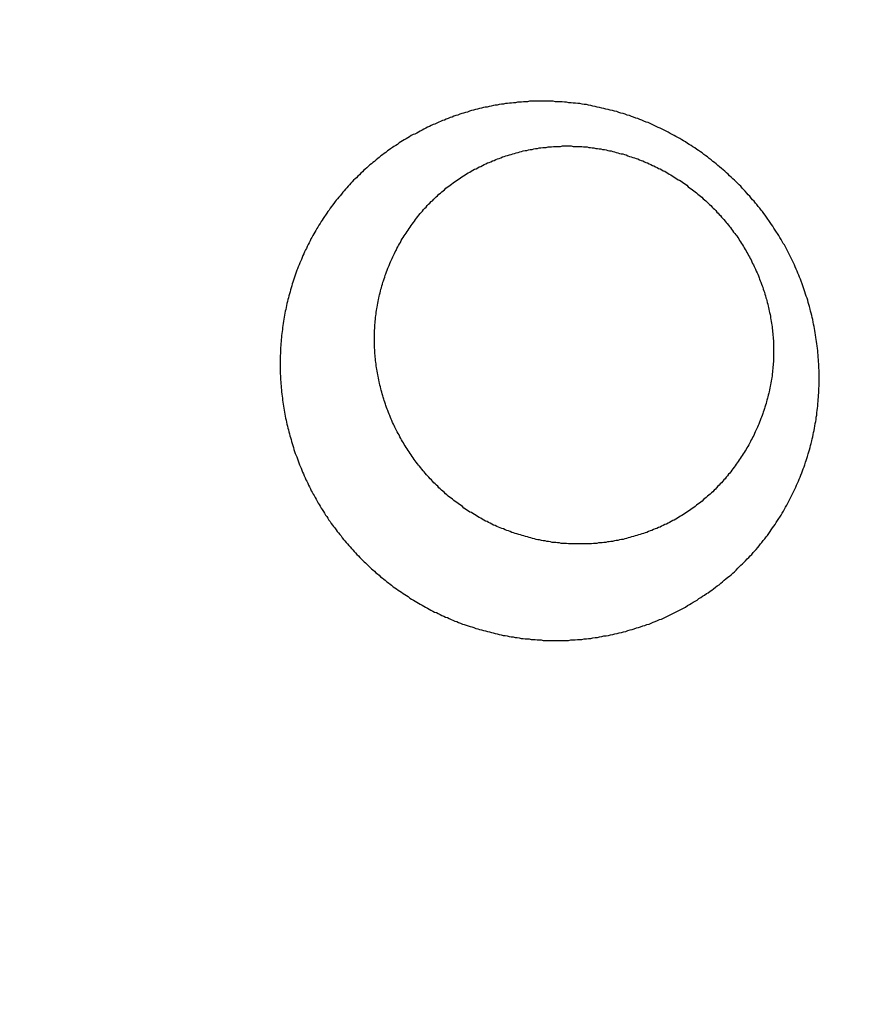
# Model space of a CAD drawing. Header units: millimetres. Extents: x 11979 to 37895, y 18730 to 47884.
# Tile 545 of 656: x 36251.34 to 36253.06, y 43872.1 to 43874.08. Entities that reach past the tile are written whole.
import ezdxf

# ---------------------------------------------------------------- set-up
doc = ezdxf.new("R2010")
doc.units = ezdxf.units.MM
for name, color, linetype in [('-LI-WIDOK', 2, 'Continuous'), ('-WYMIAR', 8, 'Continuous'), ('PROJEKTOWANE', 5, 'Continuous')]:
    doc.layers.add(name, color=color, linetype=linetype)
doc.styles.get("Standard").update_dxf_attribs({"font": 'arial.ttf'})
doc.dimstyles.new('CZA-KROPKA-50', dxfattribs={"dimtxt": 12, "dimasz": 1, "dimexe": 2, "dimexo": 25, "dimgap": 4, "dimtad": 1, "dimdec": 1, "dimrnd": 0.5, "dimzin": 9, "dimdsep": 46, "dimtxsty": 'Standard', "dimblk": 'CZA-KROPKA', "dimblk1": 'CZA-KROPKA', "dimblk2": 'CZA-KROPKA', "dimsah": 1, "dimcen": -20, "dimse1": 1, "dimse2": 1, "dimclrd": 8, "dimclre": 8, "dimclrt": 9, "dimadec": 0, "dimazin": 0, "dimtfac": 1, "dimtdec": 1, "dimtmove": 1, "dimatfit": 3, "dimldrblk": 'CZA-KROPKA', "dimfxl": 1, "dimtolj": 1, "dimtzin": 9, "dimarcsym": 0})

# ---------------------------------------------------------------- blocks, each defined once
blk = doc.blocks.new('CZA-KROPKA')
at = {"layer": '-WYMIAR', "linetype": 'ByBlock'}
for p, q in [((0, 10), (0, -10)), ((5, 0), (-5, 0))]:
    blk.add_line(p, q, dxfattribs=at)
at = {"layer": '-WYMIAR', "linetype": 'ByBlock', "const_width": 2.5}
blk.add_lwpolyline([(-1.25, 0, 1), (1.25, 0, 1)], format="xyb", close=True, dxfattribs=at)
blk = doc.blocks.new('*D2741')
at = {"layer": '-LI-WIDOK', "color": 8, "lineweight": -2}
blk.add_line((36466.8966, 45107.4301), (36466.8966, 43687.4301), dxfattribs=at)
at = {"layer": 'Defpoints', "color": 0}
for p in [(35203.3994, 45108.4301), (36312.9262, 43686.4301), (36466.8966, 43686.4301)]:
    blk.add_point(p, dxfattribs=at)
at = {"layer": '-LI-WIDOK', "color": 8, "lineweight": -2}
for p, rotation in [((36466.8966, 45108.4301), 90), ((36466.8966, 43686.4301), 270)]:
    blk.add_blockref('CZA-KROPKA', p, dxfattribs=dict(at, rotation=rotation))
at = {"layer": '-LI-WIDOK', "color": 9, "insert": (36456.872, 44397.4301), "char_height": 12, "attachment_point": 5, "rotation": 90}
blk.add_mtext('\\A1;1422', dxfattribs=at)
blk = doc.blocks.new('*D2762')
at = {"layer": '-LI-WIDOK', "color": 8, "lineweight": -2}
blk.add_line((34613.9262, 43532.4629), (36311.9262, 43532.4629), dxfattribs=at)
at = {"layer": 'Defpoints', "color": 0}
for p in [(34612.9262, 43960.4735), (36312.9262, 43636.4735), (36312.9262, 43532.4629)]:
    blk.add_point(p, dxfattribs=at)
at = {"layer": '-LI-WIDOK', "color": 8, "lineweight": -2, "rotation": 180}
blk.add_blockref('CZA-KROPKA', (34612.9262, 43532.4629), dxfattribs=at)
at = {"layer": '-LI-WIDOK', "color": 8, "lineweight": -2}
blk.add_blockref('CZA-KROPKA', (36312.9262, 43532.4629), dxfattribs=at)
at = {"layer": '-LI-WIDOK', "color": 9, "insert": (35462.9262, 43542.5898), "char_height": 12, "attachment_point": 5}
blk.add_mtext('\\A1;1700', dxfattribs=at)
blk = doc.blocks.new('*D2763')
at = {"layer": '-LI-WIDOK', "color": 8, "lineweight": -2}
blk.add_line((34132.9262, 43502.2041), (36311.9262, 43502.2041), dxfattribs=at)
at = {"layer": 'Defpoints', "color": 0}
for p in [(34131.9262, 43960.4735), (36312.9262, 43636.4735), (36312.9262, 43502.2041)]:
    blk.add_point(p, dxfattribs=at)
at = {"layer": '-LI-WIDOK', "color": 8, "lineweight": -2, "rotation": 180}
blk.add_blockref('CZA-KROPKA', (34131.9262, 43502.2041), dxfattribs=at)
at = {"layer": '-LI-WIDOK', "color": 8, "lineweight": -2}
blk.add_blockref('CZA-KROPKA', (36312.9262, 43502.2041), dxfattribs=at)
at = {"layer": '-LI-WIDOK', "color": 9, "insert": (35222.4262, 43512.331), "char_height": 12, "attachment_point": 5}
blk.add_mtext('\\A1;2181', dxfattribs=at)
blk = doc.blocks.new('Pisuar NOVA PRO ze zintegrowanym ceramicznym sitkiem')
for points in [[(0.034063, -0.225103, 0), (0.034063, -0.225058, 0), (0.034063, -0.225013, 0), (0.034063, -0.224969, 0), (0.034063, -0.224924, 0), (0.034063, -0.224879, 0), (0.034063, -0.224835, 0), (0.034073, -0.22479, 0), (0.034073, -0.224746, 0), (0.034073, -0.224701, 0), (0.034083, -0.224656, 0), (0.034083, -0.224612, 0), (0.034083, -0.224567, 0), (0.034093, -0.224523, 0), (0.034093, -0.224478, 0), (0.034103, -0.224434, 0), (0.034103, -0.22439, 0), (0.034113, -0.224345, 0), (0.034123, -0.224301, 0), (0.034123, -0.224257, 0), (0.034133, -0.224213, 0), (0.034143, -0.224169, 0), (0.034153, -0.224124, 0), (0.034153, -0.22408, 0), (0.034163, -0.224036, 0), (0.034173, -0.223993, 0), (0.034183, -0.223949, 0), (0.034193, -0.223905, 0), (0.034203, -0.223861, 0), (0.034213, -0.223818, 0), (0.034223, -0.223774, 0), (0.034233, -0.223731, 0), (0.034243, -0.223688, 0), (0.034263, -0.223644, 0), (0.034273, -0.223601, 0), (0.034283, -0.223558, 0), (0.034293, -0.223515, 0), (0.034313, -0.223473, 0), (0.034323, -0.22343, 0), (0.034333, -0.223387, 0), (0.034353, -0.223345, 0), (0.034363, -0.223303, 0), (0.034383, -0.22326, 0), (0.034393, -0.223218, 0), (0.034413, -0.223176, 0), (0.034433, -0.223134, 0), (0.034443, -0.223093, 0), (0.034463, -0.223051, 0), (0.034483, -0.22301, 0), (0.034493, -0.222969, 0), (0.034513, -0.222927, 0), (0.034533, -0.222886, 0), (0.034553, -0.222846, 0), (0.034573, -0.222805, 0), (0.034593, -0.222765, 0), (0.034613, -0.222724, 0), (0.034633, -0.222684, 0), (0.034653, -0.222644, 0), (0.034673, -0.222604, 0), (0.034693, -0.222565, 0), (0.034713, -0.222525, 0), (0.034733, -0.222486, 0), (0.034763, -0.222447, 0), (0.034783, -0.222408, 0), (0.034803, -0.222369, 0), (0.034833, -0.22233, 0), (0.034853, -0.222292, 0), (0.034873, -0.222254, 0), (0.034903, -0.222216, 0), (0.034923, -0.222178, 0), (0.034953, -0.222141, 0), (0.034973, -0.222103, 0), (0.035003, -0.222066, 0), (0.035023, -0.222029, 0), (0.035053, -0.221993, 0), (0.035073, -0.221956, 0), (0.035103, -0.22192, 0), (0.035133, -0.221884, 0), (0.035163, -0.221848, 0), (0.035183, -0.221812, 0), (0.035213, -0.221777, 0), (0.035243, -0.221742, 0), (0.035273, -0.221707, 0), (0.035303, -0.221672, 0), (0.035333, -0.221638, 0), (0.035353, -0.221604, 0), (0.035383, -0.22157, 0), (0.035413, -0.221536, 0), (0.035443, -0.221503, 0), (0.035473, -0.22147, 0), (0.035513, -0.221437, 0), (0.035543, -0.221404, 0), (0.035573, -0.221372, 0), (0.035603, -0.22134, 0), (0.035633, -0.221308, 0), (0.035663, -0.221277, 0), (0.035703, -0.221246, 0), (0.035733, -0.221215, 0), (0.035763, -0.221184, 0), (0.035793, -0.221154, 0), (0.035833, -0.221124, 0), (0.035863, -0.221094, 0), (0.035893, -0.221064, 0), (0.035933, -0.221035, 0), (0.035963, -0.221006, 0), (0.036003, -0.220978, 0), (0.036033, -0.22095, 0), (0.036073, -0.220922, 0), (0.036103, -0.220894, 0), (0.036143, -0.220867, 0), (0.036173, -0.22084, 0), (0.036213, -0.220813, 0), (0.036253, -0.220787, 0), (0.036283, -0.220761, 0), (0.036323, -0.220735, 0), (0.036363, -0.220709, 0), (0.036393, -0.220684, 0), (0.036433, -0.22066, 0), (0.036473, -0.220635, 0), (0.036513, -0.220611, 0), (0.036543, -0.220587, 0), (0.036583, -0.220564, 0), (0.036623, -0.220541, 0), (0.036663, -0.220518, 0), (0.036703, -0.220495, 0), (0.036743, -0.220473, 0), (0.036783, -0.220451, 0), (0.036823, -0.22043, 0), (0.036863, -0.220409, 0), (0.036903, -0.220388, 0), (0.036943, -0.220368, 0), (0.036983, -0.220348, 0), (0.037023, -0.220328, 0), (0.037063, -0.220308, 0), (0.037103, -0.220289, 0), (0.037143, -0.220271, 0), (0.037183, -0.220252, 0), (0.037223, -0.220234, 0), (0.037263, -0.220217, 0), (0.037303, -0.220199, 0), (0.037343, -0.220182, 0), (0.037383, -0.220166, 0), (0.037433, -0.220149, 0), (0.037473, -0.220134, 0), (0.037513, -0.220118, 0), (0.037553, -0.220103, 0), (0.037593, -0.220088, 0), (0.037643, -0.220074, 0), (0.037683, -0.220059, 0), (0.037723, -0.220046, 0), (0.037763, -0.220032, 0), (0.037813, -0.220019, 0), (0.037853, -0.220007, 0), (0.037893, -0.219995, 0), (0.037943, -0.219983, 0), (0.037983, -0.219971, 0), (0.038023, -0.21996, 0), (0.038073, -0.219949, 0), (0.038113, -0.219939, 0), (0.038153, -0.219929, 0), (0.038203, -0.219919, 0), (0.038243, -0.21991, 0), (0.038283, -0.219901, 0), (0.038333, -0.219893, 0), (0.038373, -0.219885, 0), (0.038423, -0.219877, 0), (0.038463, -0.219869, 0), (0.038503, -0.219862, 0), (0.038553, -0.219856, 0), (0.038593, -0.219849, 0), (0.038643, -0.219843, 0), (0.038683, -0.219838, 0), (0.038733, -0.219833, 0), (0.038773, -0.219828, 0), (0.038823, -0.219824, 0), (0.038863, -0.219819, 0), (0.038903, -0.219816, 0), (0.038953, -0.219812, 0), (0.038993, -0.21981, 0), (0.039043, -0.219807, 0), (0.039083, -0.219805, 0), (0.039133, -0.219803, 0), (0.039173, -0.219801, 0), (0.039223, -0.2198, 0), (0.039263, -0.2198, 0), (0.039313, -0.219799, 0), (0.039353, -0.219799, 0), (0.039403, -0.2198, 0), (0.039443, -0.2198, 0), (0.039493, -0.219802, 0), (0.039533, -0.219803, 0), (0.039583, -0.219805, 0), (0.039623, -0.219807, 0), (0.039663, -0.21981, 0), (0.039713, -0.219813, 0), (0.039753, -0.219816, 0), (0.039803, -0.21982, 0), (0.039843, -0.219824, 0), (0.039893, -0.219828, 0), (0.039933, -0.219833, 0), (0.039983, -0.219838, 0), (0.040023, -0.219844, 0), (0.040073, -0.21985, 0), (0.040113, -0.219856, 0), (0.040153, -0.219863, 0), (0.040203, -0.21987, 0), (0.040243, -0.219877, 0), (0.040293, -0.219885, 0), (0.040333, -0.219893, 0), (0.040373, -0.219901, 0), (0.040423, -0.21991, 0), (0.040463, -0.219919, 0), (0.040513, -0.219929, 0), (0.040553, -0.219939, 0), (0.040593, -0.219949, 0), (0.040643, -0.21996, 0), (0.040683, -0.219971, 0), (0.040723, -0.219982, 0), (0.040773, -0.219993, 0), (0.040813, -0.220005, 0), (0.040853, -0.220018, 0), (0.040903, -0.22003, 0), (0.040943, -0.220043, 0), (0.040983, -0.220057, 0), (0.041023, -0.220071, 0), (0.041073, -0.220085, 0), (0.041113, -0.220099, 0), (0.041153, -0.220114, 0), (0.041193, -0.220129, 0), (0.041233, -0.220144, 0), (0.041283, -0.22016, 0), (0.041323, -0.220176, 0), (0.041363, -0.220192, 0), (0.041403, -0.220209, 0), (0.041443, -0.220226, 0), (0.041483, -0.220244, 0), (0.041523, -0.220261, 0), (0.041573, -0.220279, 0), (0.041613, -0.220298, 0), (0.041653, -0.220316, 0), (0.041693, -0.220336, 0), (0.041733, -0.220355, 0), (0.041773, -0.220375, 0), (0.041813, -0.220395, 0), (0.041853, -0.220415, 0), (0.041893, -0.220435, 0), (0.041933, -0.220456, 0), (0.041973, -0.220478, 0), (0.042013, -0.220499, 0), (0.042043, -0.220521, 0), (0.042083, -0.220543, 0), (0.042123, -0.220566, 0), (0.042163, -0.220589, 0), (0.042203, -0.220612, 0), (0.042243, -0.220635, 0), (0.042273, -0.220659, 0), (0.042313, -0.220683, 0), (0.042353, -0.220707, 0), (0.042393, -0.220732, 0), (0.042423, -0.220757, 0), (0.042463, -0.220782, 0), (0.042503, -0.220808, 0), (0.042533, -0.220833, 0), (0.042573, -0.22086, 0), (0.042613, -0.220886, 0), (0.042643, -0.220912, 0), (0.042683, -0.220939, 0), (0.042713, -0.220967, 0), (0.042753, -0.220994, 0), (0.042783, -0.221022, 0), (0.042823, -0.22105, 0), (0.042853, -0.221078, 0), (0.042893, -0.221107, 0), (0.042923, -0.221136, 0), (0.042953, -0.221165, 0), (0.042993, -0.221194, 0), (0.043023, -0.221224, 0), (0.043053, -0.221253, 0), (0.043093, -0.221284, 0), (0.043123, -0.221314, 0), (0.043153, -0.221345, 0), (0.043193, -0.221375, 0), (0.043223, -0.221407, 0), (0.043253, -0.221438, 0), (0.043283, -0.22147, 0), (0.043313, -0.221502, 0), (0.043343, -0.221534, 0), (0.043373, -0.221566, 0), (0.043403, -0.221599, 0), (0.043433, -0.221631, 0), (0.043463, -0.221664, 0), (0.043493, -0.221698, 0), (0.043523, -0.221731, 0), (0.043553, -0.221765, 0), (0.043583, -0.221799, 0), (0.043613, -0.221833, 0), (0.043643, -0.221868, 0), (0.043673, -0.221902, 0), (0.043693, -0.221937, 0), (0.043723, -0.221972, 0), (0.043753, -0.222008, 0), (0.043783, -0.222043, 0), (0.043803, -0.222079, 0), (0.043833, -0.222115, 0), (0.043863, -0.222151, 0), (0.043883, -0.222187, 0), (0.043913, -0.222224, 0), (0.043933, -0.222261, 0), (0.043963, -0.222297, 0), (0.043983, -0.222335, 0), (0.044013, -0.222372, 0), (0.044033, -0.222409, 0), (0.044053, -0.222447, 0), (0.044083, -0.222485, 0), (0.044103, -0.222523, 0), (0.044123, -0.222561, 0), (0.044153, -0.2226, 0), (0.044173, -0.222638, 0), (0.044193, -0.222677, 0), (0.044213, -0.222716, 0), (0.044233, -0.222755, 0), (0.044253, -0.222795, 0), (0.044283, -0.222834, 0), (0.044303, -0.222874, 0), (0.044323, -0.222914, 0), (0.044343, -0.222954, 0), (0.044363, -0.222994, 0), (0.044373, -0.223034, 0), (0.044393, -0.223074, 0), (0.044413, -0.223115, 0), (0.044433, -0.223156, 0), (0.044453, -0.223197, 0), (0.044473, -0.223238, 0), (0.044483, -0.223279, 0), (0.044503, -0.22332, 0), (0.044523, -0.223362, 0), (0.044533, -0.223403, 0), (0.044553, -0.223445, 0), (0.044563, -0.223487, 0), (0.044583, -0.223528, 0), (0.044593, -0.223571, 0), (0.044613, -0.223613, 0), (0.044623, -0.223655, 0), (0.044643, -0.223697, 0), (0.044653, -0.22374, 0), (0.044663, -0.223783, 0), (0.044673, -0.223825, 0), (0.044693, -0.223868, 0), (0.044703, -0.223911, 0), (0.044713, -0.223954, 0), (0.044723, -0.223997, 0), (0.044733, -0.22404, 0), (0.044743, -0.224084, 0), (0.044753, -0.224127, 0), (0.044763, -0.22417, 0), (0.044773, -0.224214, 0), (0.044783, -0.224258, 0), (0.044793, -0.224301, 0), (0.044803, -0.224345, 0), (0.044813, -0.224389, 0), (0.044823, -0.224433, 0), (0.044833, -0.224477, 0), (0.044833, -0.224521, 0), (0.044843, -0.224565, 0), (0.044853, -0.224609, 0), (0.044853, -0.224653, 0), (0.044863, -0.224698, 0), (0.044863, -0.224742, 0), (0.044873, -0.224786, 0), (0.044873, -0.224831, 0), (0.044883, -0.224875, 0), (0.044883, -0.22492, 0), (0.044893, -0.224964, 0), (0.044893, -0.225009, 0), (0.044893, -0.225053, 0), (0.044893, -0.225098, 0), (0.044903, -0.225143, 0), (0.044903, -0.225187, 0), (0.044903, -0.225232, 0), (0.044903, -0.225277, 0), (0.044903, -0.225321, 0), (0.044903, -0.225366, 0), (0.044903, -0.225411, 0), (0.044903, -0.225456, 0)], [(0.043993, -0.224709, 0), (0.043993, -0.224674, 0), (0.043993, -0.224639, 0), (0.043993, -0.224604, 0), (0.043993, -0.224569, 0), (0.043983, -0.224534, 0), (0.043983, -0.224499, 0), (0.043983, -0.224464, 0), (0.043973, -0.224429, 0), (0.043973, -0.224395, 0), (0.043963, -0.22436, 0), (0.043963, -0.224325, 0), (0.043953, -0.22429, 0), (0.043953, -0.224256, 0), (0.043943, -0.224221, 0), (0.043943, -0.224186, 0), (0.043933, -0.224152, 0), (0.043933, -0.224117, 0), (0.043923, -0.224083, 0), (0.043913, -0.224049, 0), (0.043903, -0.224014, 0), (0.043903, -0.22398, 0), (0.043893, -0.223946, 0), (0.043883, -0.223912, 0), (0.043873, -0.223878, 0), (0.043863, -0.223844, 0), (0.043853, -0.22381, 0), (0.043843, -0.223776, 0), (0.043843, -0.223743, 0), (0.043833, -0.223709, 0), (0.043823, -0.223675, 0), (0.043803, -0.223642, 0), (0.043793, -0.223609, 0), (0.043783, -0.223575, 0), (0.043773, -0.223542, 0), (0.043763, -0.223509, 0), (0.043753, -0.223476, 0), (0.043743, -0.223443, 0), (0.043723, -0.22341, 0), (0.043713, -0.223378, 0), (0.043703, -0.223345, 0), (0.043683, -0.223313, 0), (0.043673, -0.223281, 0), (0.043663, -0.223248, 0), (0.043643, -0.223216, 0), (0.043633, -0.223184, 0), (0.043613, -0.223152, 0), (0.043603, -0.223121, 0), (0.043583, -0.223089, 0), (0.043573, -0.223058, 0), (0.043553, -0.223026, 0), (0.043543, -0.222995, 0), (0.043523, -0.222964, 0), (0.043503, -0.222933, 0), (0.043493, -0.222902, 0), (0.043473, -0.222872, 0), (0.043453, -0.222841, 0), (0.043433, -0.222811, 0), (0.043423, -0.222781, 0), (0.043403, -0.222751, 0), (0.043383, -0.222721, 0), (0.043363, -0.222691, 0), (0.043343, -0.222661, 0), (0.043323, -0.222632, 0), (0.043313, -0.222603, 0), (0.043293, -0.222574, 0), (0.043273, -0.222545, 0), (0.043253, -0.222516, 0), (0.043233, -0.222487, 0), (0.043213, -0.222459, 0), (0.043183, -0.22243, 0), (0.043163, -0.222402, 0), (0.043143, -0.222374, 0), (0.043123, -0.222346, 0), (0.043103, -0.222319, 0), (0.043083, -0.222291, 0), (0.043063, -0.222264, 0), (0.043033, -0.222237, 0), (0.043013, -0.22221, 0), (0.042993, -0.222183, 0), (0.042973, -0.222157, 0), (0.042943, -0.222131, 0), (0.042923, -0.222104, 0), (0.042903, -0.222078, 0), (0.042873, -0.222053, 0), (0.042853, -0.222027, 0), (0.042823, -0.222002, 0), (0.042803, -0.221977, 0), (0.042773, -0.221952, 0), (0.042753, -0.221927, 0), (0.042733, -0.221902, 0), (0.042703, -0.221878, 0), (0.042673, -0.221854, 0), (0.042653, -0.22183, 0), (0.042623, -0.221806, 0), (0.042603, -0.221783, 0), (0.042573, -0.221759, 0), (0.042543, -0.221736, 0), (0.042523, -0.221713, 0), (0.042493, -0.221691, 0), (0.042463, -0.221668, 0), (0.042443, -0.221646, 0), (0.042413, -0.221624, 0), (0.042383, -0.221602, 0), (0.042363, -0.221581, 0), (0.042333, -0.22156, 0), (0.042303, -0.221539, 0), (0.042273, -0.221518, 0), (0.042243, -0.221497, 0), (0.042213, -0.221477, 0), (0.042193, -0.221457, 0), (0.042163, -0.221437, 0), (0.042133, -0.221417, 0), (0.042103, -0.221398, 0), (0.042073, -0.221379, 0), (0.042043, -0.22136, 0), (0.042013, -0.221341, 0), (0.041983, -0.221323, 0), (0.041953, -0.221305, 0), (0.041923, -0.221287, 0), (0.041893, -0.221269, 0), (0.041863, -0.221252, 0), (0.041833, -0.221234, 0), (0.041803, -0.221217, 0), (0.041773, -0.221201, 0), (0.041743, -0.221184, 0), (0.041713, -0.221168, 0), (0.041673, -0.221152, 0), (0.041643, -0.221137, 0), (0.041613, -0.221121, 0), (0.041583, -0.221106, 0), (0.041553, -0.221091, 0), (0.041523, -0.221077, 0), (0.041483, -0.221062, 0), (0.041453, -0.221048, 0), (0.041423, -0.221035, 0), (0.041393, -0.221021, 0), (0.041353, -0.221008, 0), (0.041323, -0.220995, 0), (0.041293, -0.220982, 0), (0.041263, -0.22097, 0), (0.041223, -0.220957, 0), (0.041193, -0.220945, 0), (0.041163, -0.220934, 0), (0.041123, -0.220922, 0), (0.041093, -0.220911, 0), (0.041063, -0.220901, 0), (0.041023, -0.22089, 0), (0.040993, -0.22088, 0), (0.040953, -0.22087, 0), (0.040923, -0.22086, 0), (0.040893, -0.220851, 0), (0.040853, -0.220842, 0), (0.040823, -0.220833, 0), (0.040783, -0.220825, 0), (0.040753, -0.220817, 0), (0.040723, -0.220809, 0), (0.040683, -0.220801, 0), (0.040653, -0.220794, 0), (0.040613, -0.220787, 0), (0.040583, -0.22078, 0), (0.040543, -0.220774, 0), (0.040513, -0.220768, 0), (0.040473, -0.220762, 0), (0.040443, -0.220757, 0), (0.040403, -0.220752, 0), (0.040373, -0.220747, 0), (0.040333, -0.220743, 0), (0.040303, -0.220738, 0), (0.040263, -0.220735, 0), (0.040233, -0.220731, 0), (0.040193, -0.220728, 0), (0.040163, -0.220725, 0), (0.040123, -0.220723, 0), (0.040093, -0.22072, 0), (0.040053, -0.220718, 0), (0.040023, -0.220717, 0), (0.039983, -0.220716, 0), (0.039953, -0.220715, 0), (0.039913, -0.220714, 0), (0.039883, -0.220714, 0), (0.039843, -0.220714, 0), (0.039803, -0.220715, 0), (0.039773, -0.220716, 0), (0.039733, -0.220717, 0), (0.039703, -0.220718, 0), (0.039663, -0.22072, 0), (0.039633, -0.220722, 0), (0.039593, -0.220725, 0), (0.039563, -0.220728, 0), (0.039523, -0.220731, 0), (0.039493, -0.220735, 0), (0.039453, -0.220738, 0), (0.039423, -0.220743, 0), (0.039383, -0.220747, 0), (0.039343, -0.220752, 0), (0.039313, -0.220758, 0), (0.039273, -0.220763, 0), (0.039243, -0.220769, 0), (0.039203, -0.220776, 0), (0.039173, -0.220782, 0), (0.039133, -0.220789, 0), (0.039103, -0.220797, 0), (0.039063, -0.220804, 0), (0.039033, -0.220812, 0), (0.038993, -0.220821, 0), (0.038963, -0.220829, 0), (0.038933, -0.220838, 0), (0.038893, -0.220848, 0), (0.038863, -0.220857, 0), (0.038823, -0.220867, 0), (0.038793, -0.220878, 0), (0.038753, -0.220888, 0), (0.038723, -0.220899, 0), (0.038683, -0.22091, 0), (0.038653, -0.220922, 0), (0.038623, -0.220934, 0), (0.038583, -0.220946, 0), (0.038553, -0.220958, 0), (0.038523, -0.220971, 0), (0.038483, -0.220984, 0), (0.038453, -0.220997, 0), (0.038413, -0.221011, 0), (0.038383, -0.221025, 0), (0.038353, -0.221039, 0), (0.038323, -0.221054, 0), (0.038283, -0.221069, 0), (0.038253, -0.221084, 0), (0.038223, -0.221099, 0), (0.038183, -0.221115, 0), (0.038153, -0.221131, 0), (0.038123, -0.221147, 0), (0.038093, -0.221164, 0), (0.038063, -0.221181, 0), (0.038023, -0.221198, 0), (0.037993, -0.221215, 0), (0.037963, -0.221233, 0), (0.037933, -0.221251, 0), (0.037903, -0.221269, 0), (0.037873, -0.221288, 0), (0.037843, -0.221307, 0), (0.037813, -0.221326, 0), (0.037783, -0.221345, 0), (0.037753, -0.221365, 0), (0.037723, -0.221384, 0), (0.037693, -0.221405, 0), (0.037663, -0.221425, 0), (0.037633, -0.221446, 0), (0.037603, -0.221466, 0), (0.037573, -0.221488, 0), (0.037543, -0.221509, 0), (0.037513, -0.221531, 0), (0.037483, -0.221553, 0), (0.037453, -0.221575, 0), (0.037423, -0.221597, 0), (0.037403, -0.22162, 0), (0.037373, -0.221643, 0), (0.037343, -0.221666, 0), (0.037313, -0.22169, 0), (0.037293, -0.221713, 0), (0.037263, -0.221737, 0), (0.037233, -0.221761, 0), (0.037213, -0.221786, 0), (0.037183, -0.22181, 0), (0.037163, -0.221835, 0), (0.037133, -0.22186, 0), (0.037103, -0.221885, 0), (0.037083, -0.221911, 0), (0.037053, -0.221937, 0), (0.037033, -0.221963, 0), (0.037003, -0.221989, 0), (0.036983, -0.222015, 0), (0.036963, -0.222042, 0), (0.036933, -0.222069, 0), (0.036913, -0.222096, 0), (0.036893, -0.222123, 0), (0.036863, -0.222151, 0), (0.036843, -0.222179, 0), (0.036823, -0.222207, 0), (0.036803, -0.222235, 0), (0.036783, -0.222263, 0), (0.036753, -0.222292, 0), (0.036733, -0.22232, 0), (0.036713, -0.222349, 0), (0.036693, -0.222379, 0), (0.036673, -0.222408, 0), (0.036653, -0.222437, 0), (0.036633, -0.222467, 0), (0.036613, -0.222497, 0), (0.036593, -0.222527, 0), (0.036573, -0.222557, 0), (0.036563, -0.222588, 0), (0.036543, -0.222619, 0), (0.036523, -0.222649, 0), (0.036503, -0.22268, 0), (0.036483, -0.222711, 0), (0.036473, -0.222743, 0), (0.036453, -0.222774, 0), (0.036433, -0.222806, 0), (0.036423, -0.222837, 0), (0.036403, -0.222869, 0), (0.036393, -0.222901, 0), (0.036373, -0.222933, 0), (0.036363, -0.222966, 0), (0.036343, -0.222998, 0), (0.036333, -0.223031, 0), (0.036313, -0.223063, 0), (0.036303, -0.223096, 0), (0.036293, -0.223129, 0), (0.036273, -0.223162, 0), (0.036263, -0.223196, 0), (0.036253, -0.223229, 0), (0.036233, -0.223262, 0), (0.036223, -0.223296, 0), (0.036213, -0.223329, 0), (0.036203, -0.223363, 0), (0.036193, -0.223397, 0), (0.036183, -0.223431, 0), (0.036173, -0.223465, 0), (0.036163, -0.223499, 0), (0.036153, -0.223533, 0), (0.036143, -0.223568, 0), (0.036133, -0.223602, 0), (0.036123, -0.223636, 0), (0.036113, -0.223671, 0), (0.036103, -0.223706, 0), (0.036093, -0.22374, 0), (0.036093, -0.223775, 0), (0.036083, -0.22381, 0), (0.036073, -0.223845, 0), (0.036073, -0.22388, 0), (0.036063, -0.223915, 0), (0.036053, -0.22395, 0), (0.036053, -0.223985, 0), (0.036043, -0.22402, 0), (0.036043, -0.224055, 0), (0.036033, -0.22409, 0), (0.036033, -0.224126, 0), (0.036023, -0.224161, 0), (0.036023, -0.224196, 0), (0.036023, -0.224232, 0), (0.036013, -0.224267, 0), (0.036013, -0.224303, 0), (0.036013, -0.224338, 0), (0.036003, -0.224373, 0), (0.036003, -0.224409, 0), (0.036003, -0.224444, 0), (0.036003, -0.22448, 0), (0.036003, -0.224515, 0), (0.036003, -0.224551, 0), (0.036003, -0.224586, 0), (0.036003, -0.224622, 0)], [(0.036003, -0.224622, 0), (0.036003, -0.224658, 0), (0.036003, -0.224695, 0), (0.036003, -0.224731, 0), (0.036003, -0.224767, 0), (0.036003, -0.224804, 0), (0.036003, -0.22484, 0), (0.036013, -0.224876, 0), (0.036013, -0.224913, 0), (0.036013, -0.224949, 0), (0.036013, -0.224985, 0), (0.036023, -0.225021, 0), (0.036023, -0.225058, 0), (0.036033, -0.225094, 0), (0.036033, -0.22513, 0), (0.036033, -0.225166, 0), (0.036043, -0.225202, 0), (0.036053, -0.225238, 0), (0.036053, -0.225274, 0), (0.036063, -0.225309, 0), (0.036063, -0.225345, 0), (0.036073, -0.225381, 0), (0.036083, -0.225417, 0), (0.036083, -0.225452, 0), (0.036093, -0.225488, 0), (0.036103, -0.225523, 0), (0.036113, -0.225558, 0), (0.036123, -0.225594, 0), (0.036133, -0.225629, 0), (0.036143, -0.225664, 0), (0.036153, -0.225699, 0), (0.036163, -0.225734, 0), (0.036173, -0.225769, 0), (0.036183, -0.225804, 0), (0.036193, -0.225838, 0), (0.036203, -0.225873, 0), (0.036213, -0.225907, 0), (0.036223, -0.225942, 0), (0.036233, -0.225976, 0), (0.036253, -0.22601, 0), (0.036263, -0.226044, 0), (0.036273, -0.226078, 0), (0.036283, -0.226112, 0), (0.036303, -0.226145, 0), (0.036313, -0.226179, 0), (0.036323, -0.226212, 0), (0.036343, -0.226246, 0), (0.036353, -0.226279, 0), (0.036373, -0.226312, 0), (0.036383, -0.226345, 0), (0.036403, -0.226377, 0), (0.036423, -0.22641, 0), (0.036433, -0.226443, 0), (0.036453, -0.226475, 0), (0.036463, -0.226507, 0), (0.036483, -0.226539, 0), (0.036503, -0.226571, 0), (0.036523, -0.226602, 0), (0.036533, -0.226634, 0), (0.036553, -0.226665, 0), (0.036573, -0.226696, 0), (0.036593, -0.226727, 0), (0.036613, -0.226758, 0), (0.036633, -0.226789, 0), (0.036643, -0.226819, 0), (0.036663, -0.22685, 0), (0.036683, -0.22688, 0), (0.036703, -0.22691, 0), (0.036723, -0.226939, 0), (0.036753, -0.226969, 0), (0.036773, -0.226998, 0), (0.036793, -0.227028, 0), (0.036813, -0.227057, 0), (0.036833, -0.227085, 0), (0.036853, -0.227114, 0), (0.036873, -0.227142, 0), (0.036903, -0.227171, 0), (0.036923, -0.227199, 0), (0.036943, -0.227226, 0), (0.036963, -0.227254, 0), (0.036993, -0.227281, 0), (0.037013, -0.227309, 0), (0.037043, -0.227336, 0), (0.037063, -0.227362, 0), (0.037083, -0.227389, 0), (0.037113, -0.227415, 0), (0.037133, -0.227441, 0), (0.037163, -0.227467, 0), (0.037183, -0.227493, 0), (0.037213, -0.227519, 0), (0.037233, -0.227544, 0), (0.037263, -0.227569, 0), (0.037293, -0.227594, 0), (0.037313, -0.227618, 0), (0.037343, -0.227643, 0), (0.037363, -0.227667, 0), (0.037393, -0.227691, 0), (0.037423, -0.227715, 0), (0.037453, -0.227738, 0), (0.037473, -0.227761, 0), (0.037503, -0.227784, 0), (0.037533, -0.227807, 0), (0.037563, -0.227829, 0), (0.037583, -0.227852, 0), (0.037613, -0.227874, 0), (0.037643, -0.227896, 0), (0.037673, -0.227917, 0), (0.037703, -0.227938, 0), (0.037733, -0.227959, 0), (0.037763, -0.22798, 0), (0.037793, -0.228001, 0), (0.037823, -0.228021, 0), (0.037853, -0.228041, 0), (0.037883, -0.228061, 0), (0.037913, -0.22808, 0), (0.037943, -0.2281, 0), (0.037973, -0.228119, 0), (0.038003, -0.228138, 0), (0.038033, -0.228156, 0), (0.038063, -0.228174, 0), (0.038093, -0.228192, 0), (0.038123, -0.22821, 0), (0.038153, -0.228227, 0), (0.038193, -0.228244, 0), (0.038223, -0.228261, 0), (0.038253, -0.228278, 0), (0.038283, -0.228294, 0), (0.038313, -0.22831, 0), (0.038353, -0.228326, 0), (0.038383, -0.228342, 0), (0.038413, -0.228357, 0), (0.038443, -0.228372, 0), (0.038483, -0.228387, 0), (0.038513, -0.228401, 0), (0.038543, -0.228415, 0), (0.038583, -0.228429, 0), (0.038613, -0.228442, 0), (0.038643, -0.228456, 0), (0.038683, -0.228469, 0), (0.038713, -0.228481, 0), (0.038743, -0.228494, 0), (0.038783, -0.228506, 0), (0.038813, -0.228518, 0), (0.038853, -0.228529, 0), (0.038883, -0.22854, 0), (0.038913, -0.228551, 0), (0.038953, -0.228562, 0), (0.038983, -0.228572, 0), (0.039023, -0.228582, 0), (0.039053, -0.228592, 0), (0.039093, -0.228601, 0), (0.039123, -0.228611, 0), (0.039163, -0.228619, 0), (0.039193, -0.228628, 0), (0.039233, -0.228636, 0), (0.039263, -0.228644, 0), (0.039303, -0.228652, 0), (0.039333, -0.228659, 0), (0.039373, -0.228666, 0), (0.039403, -0.228673, 0), (0.039443, -0.228679, 0), (0.039473, -0.228685, 0), (0.039513, -0.228691, 0), (0.039543, -0.228696, 0), (0.039583, -0.228701, 0), (0.039623, -0.228706, 0), (0.039653, -0.22871, 0), (0.039693, -0.228715, 0), (0.039723, -0.228718, 0), (0.039763, -0.228722, 0), (0.039793, -0.228725, 0), (0.039833, -0.228728, 0), (0.039873, -0.22873, 0), (0.039903, -0.228733, 0), (0.039943, -0.228734, 0), (0.039973, -0.228736, 0), (0.040013, -0.228737, 0), (0.040053, -0.228738, 0), (0.040083, -0.228739, 0), (0.040123, -0.228739, 0), (0.040153, -0.228739, 0), (0.040193, -0.228738, 0), (0.040233, -0.228737, 0), (0.040263, -0.228736, 0), (0.040303, -0.228735, 0), (0.040333, -0.228733, 0), (0.040373, -0.228731, 0), (0.040413, -0.228728, 0), (0.040443, -0.228726, 0), (0.040483, -0.228722, 0), (0.040513, -0.228719, 0), (0.040553, -0.228715, 0), (0.040593, -0.228711, 0), (0.040623, -0.228706, 0), (0.040663, -0.228702, 0), (0.040693, -0.228696, 0), (0.040733, -0.228691, 0), (0.040763, -0.228685, 0), (0.040803, -0.228678, 0), (0.040843, -0.228672, 0), (0.040873, -0.228665, 0), (0.040913, -0.228658, 0), (0.040943, -0.22865, 0), (0.040983, -0.228642, 0), (0.041013, -0.228634, 0), (0.041053, -0.228625, 0), (0.041083, -0.228616, 0), (0.041123, -0.228607, 0), (0.041153, -0.228597, 0), (0.041193, -0.228587, 0), (0.041223, -0.228577, 0), (0.041263, -0.228566, 0), (0.041293, -0.228555, 0), (0.041333, -0.228544, 0), (0.041363, -0.228532, 0), (0.041403, -0.22852, 0), (0.041433, -0.228508, 0), (0.041473, -0.228495, 0), (0.041503, -0.228483, 0), (0.041543, -0.228469, 0), (0.041573, -0.228456, 0), (0.041603, -0.228442, 0), (0.041643, -0.228428, 0), (0.041673, -0.228413, 0), (0.041703, -0.228399, 0), (0.041743, -0.228384, 0), (0.041773, -0.228368, 0), (0.041803, -0.228353, 0), (0.041843, -0.228337, 0), (0.041873, -0.22832, 0), (0.041903, -0.228304, 0), (0.041943, -0.228287, 0), (0.041973, -0.22827, 0), (0.042003, -0.228252, 0), (0.042033, -0.228235, 0), (0.042063, -0.228217, 0), (0.042103, -0.228198, 0), (0.042133, -0.22818, 0), (0.042163, -0.228161, 0), (0.042193, -0.228142, 0), (0.042223, -0.228122, 0), (0.042253, -0.228102, 0), (0.042283, -0.228082, 0), (0.042313, -0.228062, 0), (0.042343, -0.228041, 0), (0.042373, -0.228021, 0), (0.042403, -0.227999, 0), (0.042433, -0.227978, 0), (0.042463, -0.227956, 0), (0.042493, -0.227934, 0), (0.042523, -0.227912, 0), (0.042553, -0.22789, 0), (0.042583, -0.227867, 0), (0.042613, -0.227844, 0), (0.042643, -0.227821, 0), (0.042663, -0.227797, 0), (0.042693, -0.227773, 0), (0.042723, -0.227749, 0), (0.042753, -0.227725, 0), (0.042773, -0.2277, 0), (0.042803, -0.227675, 0), (0.042833, -0.22765, 0), (0.042853, -0.227625, 0), (0.042883, -0.227599, 0), (0.042903, -0.227574, 0), (0.042933, -0.227547, 0), (0.042953, -0.227521, 0), (0.042983, -0.227494, 0), (0.043003, -0.227468, 0), (0.043033, -0.227441, 0), (0.043053, -0.227413, 0), (0.043083, -0.227386, 0), (0.043103, -0.227358, 0), (0.043123, -0.22733, 0), (0.043153, -0.227302, 0), (0.043173, -0.227273, 0), (0.043193, -0.227245, 0), (0.043213, -0.227216, 0), (0.043233, -0.227187, 0), (0.043263, -0.227157, 0), (0.043283, -0.227128, 0), (0.043303, -0.227098, 0), (0.043323, -0.227068, 0), (0.043343, -0.227038, 0), (0.043363, -0.227008, 0), (0.043383, -0.226978, 0), (0.043403, -0.226947, 0), (0.043423, -0.226916, 0), (0.043443, -0.226885, 0), (0.043463, -0.226854, 0), (0.043473, -0.226822, 0), (0.043493, -0.226791, 0), (0.043513, -0.226759, 0), (0.043533, -0.226727, 0), (0.043543, -0.226695, 0), (0.043563, -0.226663, 0), (0.043583, -0.226631, 0), (0.043593, -0.226598, 0), (0.043613, -0.226566, 0), (0.043633, -0.226533, 0), (0.043643, -0.2265, 0), (0.043663, -0.226467, 0), (0.043673, -0.226434, 0), (0.043683, -0.2264, 0), (0.043703, -0.226367, 0), (0.043713, -0.226333, 0), (0.043733, -0.2263, 0), (0.043743, -0.226266, 0), (0.043753, -0.226232, 0), (0.043763, -0.226198, 0), (0.043783, -0.226164, 0), (0.043793, -0.226129, 0), (0.043803, -0.226095, 0), (0.043813, -0.226061, 0), (0.043823, -0.226026, 0), (0.043833, -0.225991, 0), (0.043843, -0.225957, 0), (0.043853, -0.225922, 0), (0.043863, -0.225887, 0), (0.043873, -0.225852, 0), (0.043883, -0.225817, 0), (0.043893, -0.225782, 0), (0.043903, -0.225747, 0), (0.043913, -0.225711, 0), (0.043913, -0.225676, 0), (0.043923, -0.225641, 0), (0.043933, -0.225605, 0), (0.043933, -0.22557, 0), (0.043943, -0.225534, 0), (0.043953, -0.225499, 0), (0.043953, -0.225463, 0), (0.043963, -0.225427, 0), (0.043963, -0.225392, 0), (0.043973, -0.225356, 0), (0.043973, -0.22532, 0), (0.043973, -0.225284, 0), (0.043983, -0.225248, 0), (0.043983, -0.225213, 0), (0.043983, -0.225177, 0), (0.043993, -0.225141, 0), (0.043993, -0.225105, 0), (0.043993, -0.225069, 0), (0.043993, -0.225033, 0), (0.043993, -0.224997, 0), (0.044003, -0.224961, 0), (0.044003, -0.224925, 0), (0.044003, -0.224889, 0), (0.044003, -0.224853, 0), (0.044003, -0.224817, 0), (0.044003, -0.224781, 0), (0.043993, -0.224745, 0), (0.043993, -0.224709, 0)], [(0.044903, -0.225456, 0), (0.044903, -0.225496, 0), (0.044903, -0.225537, 0), (0.044903, -0.225578, 0), (0.044903, -0.225618, 0), (0.044893, -0.225659, 0), (0.044893, -0.2257, 0), (0.044893, -0.225741, 0), (0.044883, -0.225781, 0), (0.044883, -0.225822, 0), (0.044883, -0.225863, 0), (0.044873, -0.225903, 0), (0.044873, -0.225944, 0), (0.044863, -0.225985, 0), (0.044863, -0.226025, 0), (0.044853, -0.226066, 0), (0.044853, -0.226106, 0), (0.044843, -0.226147, 0), (0.044843, -0.226187, 0), (0.044833, -0.226228, 0), (0.044823, -0.226268, 0), (0.044823, -0.226308, 0), (0.044813, -0.226348, 0), (0.044803, -0.226389, 0), (0.044793, -0.226429, 0), (0.044783, -0.226469, 0), (0.044783, -0.226509, 0), (0.044773, -0.226549, 0), (0.044763, -0.226589, 0), (0.044753, -0.226629, 0), (0.044743, -0.226669, 0), (0.044733, -0.226708, 0), (0.044723, -0.226748, 0), (0.044713, -0.226787, 0), (0.044703, -0.226827, 0), (0.044683, -0.226866, 0), (0.044673, -0.226906, 0), (0.044663, -0.226945, 0), (0.044653, -0.226984, 0), (0.044643, -0.227023, 0), (0.044623, -0.227062, 0), (0.044613, -0.227101, 0), (0.044603, -0.22714, 0), (0.044583, -0.227178, 0), (0.044573, -0.227217, 0), (0.044553, -0.227255, 0), (0.044543, -0.227294, 0), (0.044523, -0.227332, 0), (0.044513, -0.22737, 0), (0.044493, -0.227408, 0), (0.044483, -0.227446, 0), (0.044463, -0.227483, 0), (0.044443, -0.227521, 0), (0.044433, -0.227558, 0), (0.044413, -0.227596, 0), (0.044393, -0.227633, 0), (0.044383, -0.22767, 0), (0.044363, -0.227707, 0), (0.044343, -0.227744, 0), (0.044323, -0.22778, 0), (0.044303, -0.227817, 0), (0.044283, -0.227853, 0), (0.044263, -0.227889, 0), (0.044243, -0.227925, 0), (0.044233, -0.227961, 0), (0.044213, -0.227997, 0), (0.044183, -0.228033, 0), (0.044163, -0.228068, 0), (0.044143, -0.228103, 0), (0.044123, -0.228138, 0), (0.044103, -0.228173, 0), (0.044083, -0.228208, 0), (0.044063, -0.228242, 0), (0.044033, -0.228277, 0), (0.044013, -0.228311, 0), (0.043993, -0.228345, 0), (0.043973, -0.228378, 0), (0.043943, -0.228412, 0), (0.043923, -0.228445, 0), (0.043903, -0.228478, 0), (0.043873, -0.228511, 0), (0.043853, -0.228544, 0), (0.043823, -0.228577, 0), (0.043803, -0.228609, 0), (0.043773, -0.228641, 0), (0.043753, -0.228673, 0), (0.043723, -0.228705, 0), (0.043693, -0.228737, 0), (0.043673, -0.228768, 0), (0.043643, -0.228799, 0), (0.043623, -0.22883, 0), (0.043593, -0.228861, 0), (0.043563, -0.228891, 0), (0.043533, -0.228921, 0), (0.043513, -0.228952, 0), (0.043483, -0.228981, 0), (0.043453, -0.229011, 0), (0.043423, -0.22904, 0), (0.043393, -0.22907, 0), (0.043363, -0.229098, 0), (0.043343, -0.229127, 0), (0.043313, -0.229156, 0), (0.043283, -0.229184, 0), (0.043253, -0.229212, 0), (0.043223, -0.22924, 0), (0.043193, -0.229267, 0), (0.043163, -0.229294, 0), (0.043133, -0.229322, 0), (0.043103, -0.229348, 0), (0.043073, -0.229375, 0), (0.043033, -0.229401, 0), (0.043003, -0.229427, 0), (0.042973, -0.229453, 0), (0.042943, -0.229479, 0), (0.042913, -0.229504, 0), (0.042883, -0.229529, 0), (0.042843, -0.229554, 0), (0.042813, -0.229579, 0), (0.042783, -0.229603, 0), (0.042753, -0.229627, 0), (0.042713, -0.229651, 0), (0.042683, -0.229674, 0), (0.042653, -0.229698, 0), (0.042613, -0.229721, 0), (0.042583, -0.229743, 0), (0.042543, -0.229766, 0), (0.042513, -0.229788, 0), (0.042483, -0.22981, 0), (0.042443, -0.229832, 0), (0.042413, -0.229853, 0), (0.042373, -0.229874, 0), (0.042343, -0.229895, 0), (0.042303, -0.229916, 0), (0.042273, -0.229936, 0), (0.042233, -0.229956, 0), (0.042203, -0.229976, 0), (0.042163, -0.229995, 0), (0.042133, -0.230014, 0), (0.042093, -0.230033, 0), (0.042053, -0.230052, 0), (0.042023, -0.23007, 0), (0.041983, -0.230088, 0), (0.041943, -0.230106, 0), (0.041913, -0.230124, 0), (0.041873, -0.230141, 0), (0.041833, -0.230158, 0), (0.041803, -0.230174, 0), (0.041763, -0.230191, 0), (0.041723, -0.230207, 0), (0.041683, -0.230223, 0), (0.041653, -0.230238, 0), (0.041613, -0.230253, 0), (0.041573, -0.230268, 0), (0.041533, -0.230283, 0), (0.041503, -0.230297, 0), (0.041463, -0.230311, 0), (0.041423, -0.230325, 0), (0.041383, -0.230338, 0), (0.041343, -0.230352, 0), (0.041303, -0.230364, 0), (0.041263, -0.230377, 0), (0.041233, -0.230389, 0), (0.041193, -0.230401, 0), (0.041153, -0.230413, 0), (0.041113, -0.230424, 0), (0.041073, -0.230435, 0), (0.041033, -0.230446, 0), (0.040993, -0.230457, 0), (0.040953, -0.230467, 0), (0.040913, -0.230477, 0), (0.040873, -0.230486, 0), (0.040833, -0.230496, 0), (0.040793, -0.230505, 0), (0.040753, -0.230513, 0), (0.040713, -0.230522, 0), (0.040683, -0.23053, 0), (0.040643, -0.230537, 0), (0.040603, -0.230545, 0), (0.040563, -0.230552, 0), (0.040523, -0.230559, 0), (0.040483, -0.230566, 0), (0.040433, -0.230572, 0), (0.040393, -0.230578, 0), (0.040353, -0.230583, 0), (0.040313, -0.230589, 0), (0.040273, -0.230594, 0), (0.040233, -0.230599, 0), (0.040193, -0.230603, 0), (0.040153, -0.230607, 0), (0.040113, -0.230611, 0), (0.040073, -0.230615, 0), (0.040033, -0.230618, 0), (0.039993, -0.230621, 0), (0.039953, -0.230623, 0), (0.039913, -0.230626, 0), (0.039873, -0.230628, 0), (0.039833, -0.230629, 0), (0.039793, -0.230631, 0), (0.039753, -0.230632, 0), (0.039713, -0.230633, 0), (0.039673, -0.230633, 0), (0.039623, -0.230633, 0), (0.039583, -0.230633, 0), (0.039543, -0.230633, 0), (0.039503, -0.230632, 0), (0.039463, -0.230631, 0), (0.039423, -0.23063, 0), (0.039383, -0.230628, 0), (0.039343, -0.230626, 0), (0.039303, -0.230624, 0), (0.039263, -0.230621, 0), (0.039223, -0.230618, 0), (0.039183, -0.230615, 0), (0.039143, -0.230611, 0), (0.039103, -0.230608, 0), (0.039063, -0.230604, 0), (0.039013, -0.230599, 0), (0.038973, -0.230594, 0), (0.038933, -0.230589, 0), (0.038893, -0.230584, 0), (0.038853, -0.230578, 0), (0.038813, -0.230572, 0), (0.038773, -0.230566, 0), (0.038733, -0.23056, 0), (0.038693, -0.230553, 0), (0.038653, -0.230546, 0), (0.038613, -0.230538, 0), (0.038573, -0.230531, 0), (0.038533, -0.230523, 0), (0.038493, -0.230514, 0), (0.038453, -0.230506, 0), (0.038413, -0.230497, 0), (0.038373, -0.230487, 0), (0.038333, -0.230478, 0), (0.038293, -0.230468, 0), (0.038253, -0.230458, 0), (0.038213, -0.230448, 0), (0.038173, -0.230437, 0), (0.038143, -0.230426, 0), (0.038103, -0.230415, 0), (0.038063, -0.230404, 0), (0.038023, -0.230392, 0), (0.037983, -0.23038, 0), (0.037943, -0.230367, 0), (0.037903, -0.230355, 0), (0.037863, -0.230342, 0), (0.037823, -0.230329, 0), (0.037793, -0.230315, 0), (0.037753, -0.230301, 0), (0.037713, -0.230287, 0), (0.037673, -0.230273, 0), (0.037633, -0.230259, 0), (0.037593, -0.230244, 0), (0.037563, -0.230229, 0), (0.037523, -0.230213, 0), (0.037483, -0.230197, 0), (0.037443, -0.230182, 0), (0.037413, -0.230165, 0), (0.037373, -0.230149, 0), (0.037333, -0.230132, 0), (0.037293, -0.230115, 0), (0.037263, -0.230098, 0), (0.037223, -0.23008, 0), (0.037183, -0.230062, 0), (0.037153, -0.230044, 0), (0.037113, -0.230026, 0), (0.037073, -0.230007, 0), (0.037043, -0.229989, 0), (0.037003, -0.229969, 0), (0.036973, -0.22995, 0), (0.036933, -0.22993, 0), (0.036903, -0.22991, 0), (0.036863, -0.22989, 0), (0.036823, -0.22987, 0), (0.036793, -0.229849, 0), (0.036763, -0.229828, 0), (0.036723, -0.229807, 0), (0.036693, -0.229786, 0), (0.036653, -0.229764, 0), (0.036623, -0.229742, 0), (0.036583, -0.22972, 0), (0.036553, -0.229697, 0), (0.036523, -0.229675, 0), (0.036483, -0.229652, 0), (0.036453, -0.229629, 0), (0.036413, -0.229605, 0), (0.036383, -0.229582, 0), (0.036353, -0.229558, 0), (0.036323, -0.229534, 0), (0.036283, -0.229509, 0), (0.036253, -0.229485, 0), (0.036223, -0.22946, 0), (0.036193, -0.229435, 0), (0.036163, -0.22941, 0), (0.036123, -0.229384, 0), (0.036093, -0.229358, 0), (0.036063, -0.229332, 0), (0.036033, -0.229306, 0), (0.036003, -0.22928, 0), (0.035973, -0.229253, 0), (0.035943, -0.229226, 0), (0.035913, -0.229199, 0), (0.035883, -0.229172, 0), (0.035853, -0.229145, 0), (0.035823, -0.229117, 0), (0.035793, -0.229089, 0), (0.035763, -0.229061, 0), (0.035733, -0.229033, 0), (0.035703, -0.229004, 0), (0.035673, -0.228975, 0), (0.035643, -0.228946, 0), (0.035623, -0.228917, 0), (0.035593, -0.228888, 0), (0.035563, -0.228858, 0), (0.035533, -0.228829, 0), (0.035503, -0.228799, 0), (0.035483, -0.228769, 0), (0.035453, -0.228738, 0), (0.035423, -0.228708, 0), (0.035403, -0.228677, 0), (0.035373, -0.228646, 0), (0.035343, -0.228615, 0), (0.035323, -0.228584, 0), (0.035293, -0.228552, 0), (0.035273, -0.228521, 0), (0.035243, -0.228489, 0), (0.035223, -0.228457, 0), (0.035193, -0.228425, 0), (0.035173, -0.228392, 0), (0.035143, -0.22836, 0), (0.035123, -0.228327, 0), (0.035103, -0.228294, 0), (0.035073, -0.228261, 0), (0.035053, -0.228228, 0), (0.035033, -0.228194, 0), (0.035003, -0.228161, 0), (0.034983, -0.228127, 0), (0.034963, -0.228093, 0), (0.034943, -0.228059, 0), (0.034913, -0.228025, 0), (0.034893, -0.22799, 0), (0.034873, -0.227956, 0), (0.034853, -0.227921, 0), (0.034833, -0.227886, 0), (0.034813, -0.227851, 0), (0.034793, -0.227816, 0), (0.034773, -0.227781, 0), (0.034753, -0.227745, 0), (0.034733, -0.22771, 0), (0.034713, -0.227674, 0), (0.034693, -0.227638, 0), (0.034673, -0.227602, 0), (0.034653, -0.227566, 0), (0.034633, -0.22753, 0), (0.034623, -0.227493, 0), (0.034603, -0.227457, 0), (0.034583, -0.22742, 0), (0.034563, -0.227383, 0), (0.034553, -0.227346, 0), (0.034533, -0.227309, 0), (0.034523, -0.227272, 0), (0.034503, -0.227235, 0), (0.034483, -0.227197, 0), (0.034473, -0.22716, 0), (0.034453, -0.227122, 0), (0.034443, -0.227084, 0), (0.034423, -0.227046, 0), (0.034413, -0.227008, 0), (0.034393, -0.22697, 0), (0.034383, -0.226932, 0), (0.034373, -0.226894, 0), (0.034353, -0.226855, 0), (0.034343, -0.226817, 0), (0.034333, -0.226778, 0), (0.034323, -0.22674, 0), (0.034303, -0.226701, 0), (0.034293, -0.226662, 0), (0.034283, -0.226623, 0), (0.034273, -0.226584, 0), (0.034263, -0.226545, 0), (0.034253, -0.226506, 0), (0.034243, -0.226467, 0), (0.034233, -0.226428, 0), (0.034223, -0.226388, 0), (0.034213, -0.226349, 0), (0.034203, -0.226309, 0), (0.034193, -0.22627, 0), (0.034183, -0.22623, 0), (0.034173, -0.22619, 0), (0.034163, -0.226151, 0), (0.034163, -0.226111, 0), (0.034153, -0.226071, 0), (0.034143, -0.226031, 0), (0.034133, -0.225991, 0), (0.034133, -0.225951, 0), (0.034123, -0.225911, 0), (0.034123, -0.225871, 0), (0.034113, -0.225831, 0), (0.034103, -0.22579, 0), (0.034103, -0.22575, 0), (0.034093, -0.22571, 0), (0.034093, -0.22567, 0), (0.034093, -0.225629, 0), (0.034083, -0.225589, 0), (0.034083, -0.225548, 0), (0.034083, -0.225508, 0), (0.034073, -0.225468, 0), (0.034073, -0.225427, 0), (0.034073, -0.225387, 0), (0.034063, -0.225346, 0), (0.034063, -0.225306, 0), (0.034063, -0.225265, 0), (0.034063, -0.225224, 0), (0.034063, -0.225184, 0), (0.034063, -0.225143, 0), (0.034063, -0.225103, 0)]]:
    blk.add_polyline3d(points)

msp = doc.modelspace()

# ---------------------------------------------------------------- block references
at = {"layer": 'PROJEKTOWANE', "xscale": -100, "yscale": 100, "zscale": 100, "rotation": 270.0000000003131}
msp.add_blockref('Pisuar NOVA PRO ze zintegrowanym ceramicznym sitkiem', (36274.9262, 43869.4298), dxfattribs=at)

# ---------------------------------------------------------------- dimensions: what is measured, and where the dimension line sits
at = {"layer": '-LI-WIDOK'}
dim = msp.add_linear_dim(base=(36466.8966, 43686.4301), p1=(35203.3994, 45108.4301), p2=(36312.9262, 43686.4301), angle=90, dimstyle='CZA-KROPKA-50', override={"dimfxl": 0, "dimfxlon": 1}, dxfattribs=at)
dim.commit()
dim.dimension.update_dxf_attribs({"geometry": '*D2741', "text_midpoint": (36456.872, 44397.4301)})
for base, p1, picture, middle in [((36312.9262, 43502.2041), (34131.9262, 43960.4735), '*D2763', (35222.4262, 43512.331)), ((36312.9262, 43532.4629), (34612.9262, 43960.4735), '*D2762', (35462.9262, 43542.5898))]:
    dim = msp.add_linear_dim(base=base, p1=p1, p2=(36312.9262, 43636.4735), dimstyle='CZA-KROPKA-50', override={"dimfxl": 0, "dimfxlon": 1}, dxfattribs=at)
    dim.commit()
    dim.dimension.update_dxf_attribs({"geometry": picture, "text_midpoint": middle})

doc.saveas('drawing.dxf')
